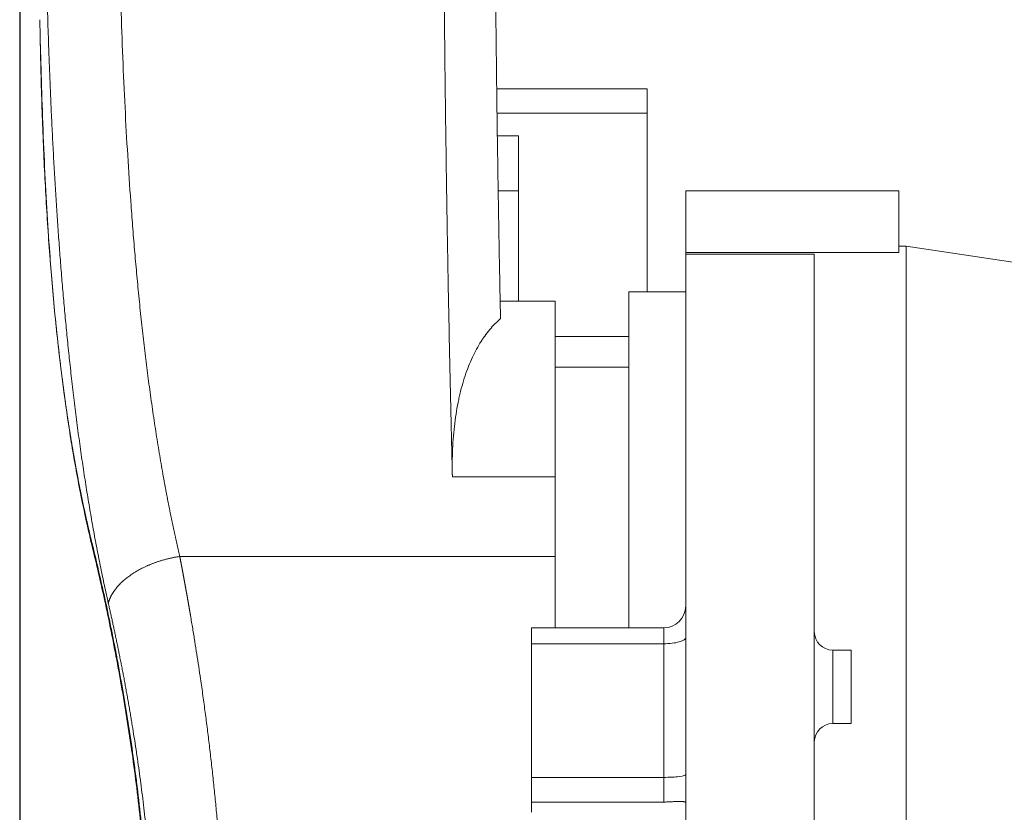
# Model space of a CAD drawing. Header units: millimetres. Extents: x 5437 to 18441, y -4466 to 3128.
# Tile 334 of 497: x 13347 to 13615, y -40 to 176. Entities that reach past the tile are written whole.
import ezdxf

# ---------------------------------------------------------------- set-up
doc = ezdxf.new("R2010")
doc.units = ezdxf.units.MM
doc.layers.add('1', color=7, linetype='Continuous', true_color=0xffffff)
doc.dimstyles.get("Standard").update_dxf_attribs({"dimtxt": 0.18, "dimasz": 0.18, "dimexe": 0.18, "dimexo": 0.0625, "dimgap": 0.09, "dimtad": 0, "dimtih": 1, "dimtoh": 1, "dimdec": 4, "dimzin": 0, "dimdsep": 46, "dimtxsty": 'Standard', "dimcen": 0.09, "dimadec": 0, "dimazin": 0, "dimtfac": 1, "dimtdec": 4, "dimtofl": 0, "dimtmove": 0, "dimatfit": 3, "dimfxl": 1, "dimtolj": 1, "dimtzin": 0, "dimarcsym": 0})

# ---------------------------------------------------------------- blocks, each defined once
blk = doc.blocks.new('*D4')
at = {"color": 0, "lineweight": -2, "transparency": 16777216}
for p, q in [((13346.81, 234.5), (13346.81, -825.63)), ((13857.59, -64.5), (13857.59, -825.63))]:
    blk.add_line(p, q, dxfattribs=at)
at = {"color": 0, "lineweight": 0, "transparency": 16777216}
for p, q in [((13426.81, -825.45), (13508.78, -825.45)), ((13777.59, -825.45), (13695.62, -825.45))]:
    blk.add_line(p, q, dxfattribs=at)
at = {"color": 0, "lineweight": 20, "transparency": 16777216}
for points in [[(13426.81, -812.12), (13426.81, -838.79), (13346.81, -825.45)], [(13777.59, -812.12), (13777.59, -838.79), (13857.59, -825.45)]]:
    blk.add_solid(points, dxfattribs=at)
at = {"layer": 'Defpoints', "color": 0, "lineweight": 20, "transparency": 16777216}
for p in [(13346.81, 234.56), (13857.59, -64.44), (13346.81, -825.45)]:
    blk.add_point(p, dxfattribs=at)
at = {"color": 0, "lineweight": 20, "transparency": 16777216, "insert": (13602.2, -825.45), "char_height": 80, "attachment_point": 5}
blk.add_mtext('\\A1;515', dxfattribs=at)

msp = doc.modelspace()

# ---------------------------------------------------------------- linework, layer by layer
at = {"layer": '1', "color": 0, "lineweight": 20}
for p, q in [((13517.58476, 157.36605), (13476.64189, 157.36605)), ((13517.58476, 150.78625), (13517.58476, 157.36605)), ((13476.72726, 150.78625), (13517.58476, 150.78625)), ((13517.58476, 102.06497), (13517.58476, 150.78625)), ((13482.58476, 144.56434), (13476.81392, 144.56434)), ((13482.58476, 129.56434), (13482.58476, 144.56434)), ((13482.58476, 129.56434), (13477.04273, 129.56434)), ((13482.58476, 99.56434), (13482.58476, 129.56434)), ((13528.08476, 129.56434), (13528.08476, 112.76942)), ((13586.08476, 129.56434), (13528.08476, 129.56434)), ((13586.08476, 129.56434), (13586.08476, 112.76942)), ((13528.08476, 112.76942), (13528.08476, 112.36206)), ((13586.08476, 112.76942), (13528.08476, 112.76942)), ((13586.08476, 114.56434), (13588.08476, 114.56434)), ((13688.08476, 99.56434), (13588.08476, 114.56434)), ((13588.08476, -138.62715), (13588.08476, 114.56434)), ((13563.08476, 112.36206), (13528.08476, 112.36206)), ((13528.08476, 112.36206), (13528.08476, -212.87434)), ((13563.08476, 112.36206), (13563.08476, -212.87434)), ((13512.58476, 102.06434), (13512.58476, 10.59326)), ((13528.08445, 102.06434), (13512.58476, 102.06434)), ((13477.58476, 99.56434), (13492.58476, 99.56434)), ((13492.58476, 89.91516), (13512.58476, 89.91516)), ((13512.58476, 81.56434), (13492.58476, 81.56434)), ((13464.57654, 51.74888), (13492.58476, 51.74888)), ((13492.58476, 51.74888), (13492.58476, 30.05685)), ((13407.58476, 30.05685), (13390.38017, 30.05685)), ((13492.58476, 30.05685), (13407.58476, 30.05685)), ((13492.58476, 10.59378), (13492.58476, 30.05685)), ((13522.08476, 10.5986), (13486.08476, 10.5986)), ((13486.08476, 10.5986), (13486.08476, 6.30255)), ((13522.08476, 6.30255), (13522.08476, 10.5986)), ((13486.08476, 6.30255), (13486.08476, -30.08095)), ((13522.08476, 6.30255), (13486.08476, 6.30255)), ((13522.08476, -30.08095), (13522.08476, 6.30255)), ((13568.08476, 4.56434), (13573.08476, 4.56434)), ((13568.08476, -15.43566), (13568.08476, 4.56434)), ((13573.08476, 4.56434), (13573.08476, -15.43566)), ((13573.08476, -15.43566), (13568.08476, -15.43566)), ((13522.08476, -30.08095), (13486.08476, -30.08095)), ((13486.08476, -30.08095), (13486.08476, -36.83795)), ((13522.08476, -36.83795), (13522.08476, -30.08095)), ((13522.08476, -36.83795), (13486.08476, -36.83795)), ((13486.08476, -36.83795), (13486.08476, -39.59445))]:
    msp.add_line(p, q, dxfattribs=at)
for centre, radius, start, end in [((13522.08476, 16.5986), 6, 270, 0), ((13568.08476, 9.56434), 5, 180, 270), ((13568.08476, -20.43566), 5, 90, 180)]:
    msp.add_arc(centre, radius, start, end, dxfattribs=at)
for centre, ratio in [((13522.08476, 8.0065), 0.283992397), ((13522.08476, -29.30593), 0.129168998)]:
    msp.add_ellipse(centre, major_axis=(-6, 0), ratio=ratio, start_param=1.570796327, end_param=3.141592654, dxfattribs=at)
for points, degree, knots in [([(13353.52697, 234.35689), (13353.56339, 215.20922), (13353.81426, 196.05652), (13354.27948, 177.00914), (13355.9971, 131.24491), (13359.43971, 87.4235), (13362.20743, 62.62863), (13365.96332, 39.16819), (13370.9332, 17.34833)], 5, [0, 0, 0, 0, 0, 0, 0.411430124, 0.411430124, 0.411430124, 1, 1, 1, 1, 1, 1]), ([(13373.45769, 234.3948), (13373.45789, 234.29918), (13373.45828, 234.10796), (13373.45892, 233.82115), (13373.4596, 233.53437), (13373.46033, 233.24762), (13373.46109, 232.9609), (13373.4619, 232.67422), (13373.46275, 232.38758), (13373.46365, 232.10096), (13373.46458, 231.81438), (13373.46556, 231.52784), (13373.46658, 231.24133), (13373.46764, 230.95485), (13373.46874, 230.66841), (13373.46989, 230.38201), (13373.47108, 230.09563), (13373.47231, 229.8093), (13373.47358, 229.523), (13373.4749, 229.23673), (13373.47625, 228.95051), (13373.47765, 228.66431), (13373.47909, 228.37816), (13373.48058, 228.09204), (13373.4821, 227.80596), (13373.48367, 227.51991), (13373.48528, 227.2339), (13373.48693, 226.94793), (13373.48863, 226.662), (13373.49036, 226.3761), (13373.49214, 226.09025), (13373.49396, 225.80443), (13373.49582, 225.51864), (13373.49773, 225.2329), (13373.49968, 224.9472), (13373.50167, 224.66153), (13373.5037, 224.3759), (13373.50577, 224.09032), (13373.50789, 223.80477), (13373.51004, 223.51926), (13373.51224, 223.23379), (13373.51449, 222.94836), (13373.51677, 222.66297), (13373.5191, 222.37762), (13373.52147, 222.09232), (13373.52388, 221.80705), (13373.52633, 221.52182), (13373.52883, 221.23664), (13373.53136, 220.95149), (13373.53394, 220.66639), (13373.53656, 220.38133), (13373.53923, 220.09631), (13373.54193, 219.81133), (13373.54468, 219.5264), (13373.54747, 219.2415), (13373.55031, 218.95665), (13373.55318, 218.67185), (13373.5561, 218.38708), (13373.55906, 218.10236), (13373.56206, 217.81768), (13373.5651, 217.53305), (13373.56819, 217.24846), (13373.57131, 216.96391), (13373.57448, 216.6794), (13373.5777, 216.39495), (13373.58095, 216.11053), (13373.58425, 215.82616), (13373.58759, 215.54184), (13373.59097, 215.25756), (13373.59439, 214.97332), (13373.59785, 214.68913), (13373.60136, 214.40499), (13373.60491, 214.12089), (13373.6085, 213.83684), (13373.61214, 213.55283), (13373.61581, 213.26887), (13373.61953, 212.98495), (13373.62329, 212.70109), (13373.62709, 212.41727), (13373.63094, 212.13349), (13373.63482, 211.84977), (13373.63875, 211.56609), (13373.64272, 211.28246), (13373.64674, 210.99887), (13373.65079, 210.71533), (13373.65489, 210.43185), (13373.65903, 210.14841), (13373.66321, 209.86502), (13373.66743, 209.58167), (13373.6717, 209.29838), (13373.67601, 209.01513), (13373.68036, 208.73194), (13373.68475, 208.44879), (13373.68919, 208.16569), (13373.69366, 207.88265), (13373.69818, 207.59965), (13373.70274, 207.3167), (13373.7358, 205.28506), (13373.80299, 201.51838), (13373.91742, 196.035), (13374.04773, 190.59484), (13374.19392, 185.19902), (13374.44406, 176.94124), (13374.84189, 165.95812), (13375.45749, 152.42546), (13376.18245, 139.34909), (13376.89295, 128.60925), (13377.53455, 120.06746), (13378.06359, 113.58948), (13378.6248, 107.24863), (13379.22915, 100.93077), (13379.87937, 94.63897), (13380.57831, 88.37659), (13381.31425, 82.25677), (13382.1008, 76.17441), (13382.94115, 70.13161), (13383.83854, 64.13074), (13384.77873, 58.27398), (13385.46392, 54.29164), (13385.85472, 52.10336), (13385.93461, 51.65841), (13386.01478, 51.21429), (13386.09523, 50.77099), (13386.17596, 50.32851), (13386.25697, 49.88687), (13386.33826, 49.44605), (13386.41983, 49.00605), (13386.50167, 48.56688), (13386.5838, 48.12854), (13386.66621, 47.69102), (13386.7489, 47.25433), (13386.83187, 46.81846), (13386.91512, 46.38341), (13386.99864, 45.94919), (13387.08245, 45.5158), (13387.16654, 45.08322), (13387.25091, 44.65148), (13387.33556, 44.22055), (13387.42048, 43.79045), (13387.50569, 43.36117), (13387.59118, 42.93271), (13387.67694, 42.50508), (13387.76299, 42.07827), (13387.84932, 41.65228), (13387.93592, 41.22711), (13388.02281, 40.80276), (13388.10998, 40.37923), (13388.19742, 39.95653), (13388.28515, 39.53464), (13388.37315, 39.11357), (13388.46144, 38.69333), (13388.55001, 38.2739), (13388.63885, 37.85529), (13388.72798, 37.4375), (13388.81738, 37.02053), (13388.90707, 36.60438), (13388.99703, 36.18904), (13389.08728, 35.77453), (13389.1778, 35.36083), (13389.2686, 34.94794), (13389.35969, 34.53587), (13389.45105, 34.12462), (13389.5427, 33.71418), (13389.63462, 33.30456), (13389.72682, 32.89576), (13389.81931, 32.48776), (13389.91207, 32.08059), (13390.00511, 31.67422), (13390.09844, 31.26867), (13390.19204, 30.86394), (13390.28591, 30.45998), (13390.34876, 30.19119), (13390.38017, 30.05685)], 3, [0, 0, 0, 0, 0.001308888, 0.002617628, 0.00392622, 0.005234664, 0.006542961, 0.007851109, 0.00915911, 0.010466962, 0.011774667, 0.013082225, 0.014389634, 0.015696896, 0.01700401, 0.018310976, 0.019617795, 0.020924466, 0.02223099, 0.023537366, 0.024843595, 0.026149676, 0.027455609, 0.028761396, 0.030067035, 0.031372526, 0.03267787, 0.033983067, 0.035288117, 0.036593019, 0.037897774, 0.039202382, 0.040506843, 0.041811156, 0.043115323, 0.044419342, 0.045723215, 0.04702694, 0.048330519, 0.04963395, 0.050937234, 0.052240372, 0.053543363, 0.054846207, 0.056148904, 0.057451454, 0.058753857, 0.060056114, 0.061358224, 0.062660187, 0.063962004, 0.065263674, 0.066565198, 0.067866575, 0.069167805, 0.070468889, 0.071769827, 0.073070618, 0.074371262, 0.07567176, 0.076972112, 0.078272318, 0.079572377, 0.08087229, 0.082172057, 0.083471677, 0.084771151, 0.08607048, 0.087369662, 0.088668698, 0.089967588, 0.091266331, 0.092564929, 0.093863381, 0.095161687, 0.096459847, 0.097757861, 0.099055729, 0.100353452, 0.101651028, 0.102948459, 0.104245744, 0.105542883, 0.106839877, 0.108136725, 0.109433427, 0.110729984, 0.112026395, 0.113322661, 0.114618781, 0.115914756, 0.117210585, 0.118506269, 0.119801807, 0.1210972, 0.122392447, 0.12368755, 0.124982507, 0.150291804, 0.175447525, 0.200449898, 0.225299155, 0.249995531, 0.314801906, 0.378076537, 0.439824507, 0.50005129, 0.531955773, 0.563429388, 0.594473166, 0.625088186, 0.656970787, 0.688434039, 0.719479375, 0.75010829, 0.781936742, 0.813375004, 0.844425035, 0.875088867, 0.877498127, 0.879905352, 0.882310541, 0.884713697, 0.88711482, 0.889513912, 0.891910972, 0.894306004, 0.896699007, 0.899089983, 0.901478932, 0.903865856, 0.906250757, 0.908633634, 0.91101449, 0.913393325, 0.91577014, 0.918144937, 0.920517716, 0.922888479, 0.925257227, 0.927623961, 0.929988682, 0.932351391, 0.934712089, 0.937070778, 0.939427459, 0.941782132, 0.944134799, 0.946485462, 0.94883412, 0.951180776, 0.95352543, 0.955868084, 0.958208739, 0.960547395, 0.962884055, 0.965218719, 0.967551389, 0.969882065, 0.972210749, 0.974537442, 0.976862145, 0.97918486, 0.981505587, 0.983824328, 0.986141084, 0.988455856, 0.990768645, 0.993079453, 0.995388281, 0.997695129, 1, 1, 1, 1]), ([(13464.57654, 51.74888), (13464.49192, 55.17298), (13464.32534, 62.08194), (13464.08419, 72.62625), (13463.85246, 83.35063), (13463.63085, 94.25491), (13463.49031, 101.64469), (13463.38778, 107.23238), (13463.35409, 109.10251), (13463.31258, 111.44967), (13463.30431, 111.91964), (13463.28784, 112.86017), (13463.26323, 114.27182), (13463.23894, 115.68607), (13463.15865, 120.406), (13463.03464, 127.99472), (13462.86243, 139.4877), (13462.7045, 151.09033), (13462.60901, 158.89862), (13462.54119, 164.78242), (13462.51921, 166.74829), (13462.49255, 169.21139), (13462.48725, 169.7043), (13462.47675, 170.69069), (13462.46111, 172.17134), (13462.44585, 173.65287), (13462.39583, 178.59329), (13462.32124, 186.51053), (13462.22584, 198.42389), (13462.14708, 210.37464), (13462.08514, 222.36278), (13462.05515, 230.37992), (13462.04302, 234.3948)], 3, [0, 0, 0, 0, 0.0625, 0.125, 0.1875, 0.25, 0.3125, 0.3125, 0.34375, 0.34375, 0.3515625, 0.3515625, 0.359375, 0.375, 0.375, 0.4375, 0.5, 0.5625, 0.625, 0.625, 0.65625, 0.65625, 0.6640625, 0.6640625, 0.671875, 0.6875, 0.6875, 0.75, 0.8125, 0.875, 0.9375, 1, 1, 1, 1]), ([(13477.68074, 94.82217), (13477.56663, 100.37854), (13477.45749, 105.97513), (13477.24965, 117.24803), (13477.05226, 128.60066), (13476.87679, 140.11236), (13476.75379, 148.80605), (13476.71422, 151.71393), (13476.65707, 156.09081), (13476.63839, 157.55231), (13476.60176, 160.48022), (13476.58384, 161.94505), (13476.49619, 169.27366), (13476.43235, 175.15065), (13476.31741, 186.9326), (13476.21521, 198.74252), (13476.13887, 210.60824), (13476.07564, 222.50197), (13476.05059, 228.46285), (13476.03218, 234.43789)], 3, [0, 0, 0, 0, 0.125, 0.125, 0.25, 0.375, 0.375, 0.4375, 0.4375, 0.46875, 0.46875, 0.5, 0.5, 0.625, 0.625, 0.75, 0.875, 0.875, 1, 1, 1, 1]), ([(13352.30061, 176.17553), (13352.30192, 176.09111), (13352.30492, 175.89905), (13352.30965, 175.59941), (13352.31482, 175.27664), (13352.32005, 174.95397), (13352.32535, 174.63141), (13352.33072, 174.30895), (13352.33615, 173.9866), (13352.34165, 173.66436), (13352.34722, 173.34222), (13352.35285, 173.02019), (13352.35855, 172.69827), (13352.36432, 172.37645), (13352.37016, 172.05474), (13352.37606, 171.73314), (13352.38203, 171.41164), (13352.38807, 171.09025), (13352.39418, 170.76897), (13352.40035, 170.44779), (13352.4066, 170.12671), (13352.41291, 169.80575), (13352.4193, 169.48489), (13352.42575, 169.16414), (13352.43227, 168.84349), (13352.43886, 168.52295), (13352.44552, 168.20252), (13352.45226, 167.88219), (13352.45906, 167.56197), (13352.46593, 167.24186), (13352.47287, 166.92185), (13352.47989, 166.60195), (13352.48697, 166.28216), (13352.49413, 165.96247), (13352.50135, 165.64289), (13352.50865, 165.32341), (13352.51602, 165.00404), (13352.52346, 164.68478), (13352.53098, 164.36563), (13352.53856, 164.04658), (13352.54622, 163.72764), (13352.55395, 163.4088), (13352.56176, 163.09007), (13352.56964, 162.77145), (13352.57759, 162.45293), (13352.58561, 162.13452), (13352.59371, 161.81622), (13352.60188, 161.49802), (13352.61013, 161.17993), (13352.61845, 160.86194), (13352.62684, 160.54407), (13352.63531, 160.22629), (13352.64385, 159.90863), (13352.65247, 159.59107), (13352.74324, 156.2768), (13352.93857, 150.00522), (13353.29562, 140.86559), (13353.72606, 131.84472), (13354.23478, 122.94281), (13354.82817, 114.14023), (13355.51154, 105.44617), (13356.29019, 96.87042), (13357.16693, 88.44074), (13358.14687, 80.15742), (13358.89425, 74.57004), (13359.32265, 71.56437), (13359.39127, 71.08631), (13359.46028, 70.60883), (13359.52968, 70.13194), (13359.59948, 69.65564), (13359.66968, 69.17992), (13359.74028, 68.70478), (13359.81127, 68.23024), (13359.88266, 67.75627), (13359.95446, 67.2829), (13360.02665, 66.81011), (13360.09925, 66.3379), (13360.17225, 65.86628), (13360.24566, 65.39525), (13360.31947, 64.9248), (13360.39369, 64.45494), (13360.46832, 63.98567), (13360.54335, 63.51698), (13360.6188, 63.04888), (13360.69465, 62.58136), (13360.77092, 62.11443), (13360.8476, 61.64809), (13360.9247, 61.18234), (13361.0022, 60.71717), (13361.08013, 60.25258), (13361.15847, 59.78859), (13361.23723, 59.32518), (13361.3164, 58.86236), (13361.396, 58.40012), (13361.47602, 57.93847), (13361.55646, 57.47741), (13361.63732, 57.01694), (13361.7186, 56.55705), (13361.80031, 56.09775), (13361.88245, 55.63904), (13361.96501, 55.18091), (13362.048, 54.72337), (13362.13142, 54.26642), (13362.21527, 53.81006), (13362.29955, 53.35428), (13362.38426, 52.89909), (13362.4694, 52.44449), (13362.55498, 51.99048), (13362.64099, 51.53705), (13362.72743, 51.08422), (13362.81432, 50.63197), (13362.90164, 50.1803), (13362.9894, 49.72923), (13363.0776, 49.27874), (13363.16624, 48.82885), (13363.25532, 48.37954), (13363.34485, 47.93081), (13363.43482, 47.48268), (13363.52523, 47.03513), (13363.61609, 46.58818), (13363.70739, 46.14181), (13363.79915, 45.69603), (13363.89135, 45.25083), (13363.984, 44.80623), (13364.07711, 44.36222), (13364.17066, 43.91879), (13364.26467, 43.47595), (13364.35913, 43.0337), (13364.45405, 42.59204), (13364.54942, 42.15097), (13364.64525, 41.71049), (13364.74154, 41.2706), (13364.83829, 40.83129), (13364.93549, 40.39258), (13365.03316, 39.95445), (13365.13129, 39.51691), (13365.22988, 39.07997), (13365.32894, 38.64361), (13365.42846, 38.20784), (13365.52845, 37.77266), (13365.6289, 37.33807), (13365.72982, 36.90407), (13365.83122, 36.47066), (13365.93308, 36.03784), (13366.03541, 35.6056), (13366.13821, 35.17396), (13366.24149, 34.74291), (13366.34525, 34.31245), (13366.44945, 33.88255), (13366.51932, 33.59643), (13366.55426, 33.45338)], 3, [0, 0, 0, 0, 0.001591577, 0.003621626, 0.005651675, 0.007681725, 0.009711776, 0.011741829, 0.013771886, 0.015801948, 0.017832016, 0.019862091, 0.021892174, 0.023922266, 0.025952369, 0.027982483, 0.030012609, 0.032042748, 0.034072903, 0.036103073, 0.038133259, 0.040163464, 0.042193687, 0.044223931, 0.046254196, 0.048284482, 0.050314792, 0.052345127, 0.054375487, 0.056405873, 0.058436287, 0.06046673, 0.062497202, 0.064527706, 0.066558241, 0.068588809, 0.070619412, 0.07265005, 0.074680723, 0.076711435, 0.078742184, 0.080772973, 0.082803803, 0.084834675, 0.086865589, 0.088896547, 0.090927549, 0.092958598, 0.094989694, 0.097020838, 0.099052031, 0.101083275, 0.10311457, 0.105145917, 0.107177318, 0.166739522, 0.226203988, 0.285597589, 0.344947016, 0.404278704, 0.464019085, 0.523628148, 0.583131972, 0.642556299, 0.70192645, 0.705452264, 0.708977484, 0.712502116, 0.716026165, 0.719549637, 0.723072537, 0.726594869, 0.730116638, 0.733637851, 0.737158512, 0.740678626, 0.744198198, 0.747717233, 0.751235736, 0.754753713, 0.758271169, 0.761788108, 0.765304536, 0.768820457, 0.772335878, 0.775850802, 0.779365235, 0.782879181, 0.786392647, 0.789905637, 0.793418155, 0.796930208, 0.8004418, 0.803952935, 0.80746362, 0.810973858, 0.814483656, 0.817993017, 0.821501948, 0.825010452, 0.828518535, 0.832026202, 0.835533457, 0.839040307, 0.842546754, 0.846052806, 0.849558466, 0.853063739, 0.85656863, 0.860073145, 0.863577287, 0.867081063, 0.870584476, 0.874087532, 0.877590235, 0.881092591, 0.884594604, 0.88809628, 0.891597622, 0.895098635, 0.898599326, 0.902099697, 0.905599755, 0.909099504, 0.912598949, 0.916098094, 0.919596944, 0.923095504, 0.926593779, 0.930091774, 0.933589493, 0.937086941, 0.940584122, 0.944081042, 0.947577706, 0.951074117, 0.95457028, 0.958066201, 0.961561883, 0.965057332, 0.968552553, 0.972047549, 0.975542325, 0.979036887, 0.982531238, 0.986025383, 0.989519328, 0.993013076, 0.996506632, 1, 1, 1, 1]), ([(13352.30237, 176.06263), (13352.37935, 172.17429), (13352.57229, 163.83008), (13352.98255, 151.03932), (13353.48382, 137.82902), (13354.15872, 124.9253), (13354.88209, 113.94925), (13355.63648, 104.37434), (13356.45096, 95.37805), (13357.52138, 85.19714), (13358.9593, 73.60109), (13360.87038, 60.71471), (13363.38314, 46.68854), (13365.46885, 37.2027), (13366.65132, 32.31532)], 3, [0, 0, 0, 0, 0.07087664, 0.153981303, 0.243301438, 0.328529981, 0.409489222, 0.464700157, 0.524700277, 0.596367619, 0.679718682, 0.774768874, 0.881528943, 1, 1, 1, 1]), ([(13464.57654, 51.74888), (13464.54429, 53.05394), (13464.53418, 54.33509), (13464.55715, 56.85065), (13464.6233, 59.31946), (13464.84929, 62.88464), (13465.19987, 66.31315), (13465.67339, 69.60551), (13466.07027, 71.70944), (13466.34358, 72.99574), (13466.39951, 73.25156), (13466.48529, 73.63314), (13466.51421, 73.76001), (13466.5726, 74.01271), (13466.72001, 74.64201), (13466.87449, 75.25907), (13467.25846, 76.71695), (13467.53208, 77.6581), (13468.11301, 79.48066), (13468.42032, 80.36206), (13469.06732, 82.06646), (13469.74668, 83.71245), (13470.85949, 86.009), (13471.66206, 87.42622), (13472.28622, 88.4466), (13472.49797, 88.77964), (13472.76726, 89.18707), (13472.82134, 89.26811), (13472.92997, 89.42931), (13472.98453, 89.50947), (13473.14873, 89.74843), (13473.25896, 89.90577), (13473.81396, 90.68259), (13474.27013, 91.27262), (13475.20573, 92.39119), (13476.16457, 93.44827), (13477.16813, 94.38427), (13477.68072, 94.82228)], 3, [0, 0, 0, 0, 0.0625, 0.0625, 0.125, 0.1875, 0.25, 0.3125, 0.375, 0.375, 0.390625, 0.390625, 0.3984375, 0.3984375, 0.40625, 0.4375, 0.4375, 0.5, 0.5, 0.5625, 0.5625, 0.625, 0.6875, 0.75, 0.75, 0.78125, 0.78125, 0.7890625, 0.7890625, 0.796875, 0.796875, 0.8125, 0.8125, 0.875, 0.875, 0.9375, 1, 1, 1, 1]), ([(13366.55426, 33.45338), (13367.12361, 31.12593), (13367.69525, 28.73359), (13368.83622, 23.81931), (13369.40556, 21.29737), (13370.53584, 16.12402), (13371.09678, 13.4726), (13371.92786, 9.39842), (13372.20318, 8.02418), (13372.61312, 5.93856), (13372.81733, 4.88968), (13373.05417, 3.65537), (13373.17222, 3.03556), (13373.23115, 2.72499), (13373.2606, 2.56954), (13373.27531, 2.49178), (13373.28267, 2.45288), (13373.28635, 2.43343), (13373.28792, 2.4251), (13373.28897, 2.41954), (13373.28949, 2.4168), (13373.8347, -0.46707), (13374.36405, -3.38368), (13375.38685, -9.28819), (13375.88029, -12.27608), (13376.82694, -18.32331), (13377.28014, -21.38266), (13377.92721, -26.02545), (13378.13745, -27.58201), (13378.44439, -29.93032), (13378.59574, -31.10784), (13378.76859, -32.48751), (13378.85408, -33.17882), (13378.89659, -33.52485), (13378.91778, -33.69795), (13378.92836, -33.78453), (13378.93365, -33.82782), (13378.9363, -33.84947), (13378.93743, -33.85875), (13378.93818, -33.86493), (13378.93856, -33.86799), (13379.32935, -37.07041), (13380.05539, -43.48024), (13380.97344, -53.12971), (13381.46909, -59.5865), (13381.79704, -64.43828), (13381.89907, -66.05708), (13382.04122, -68.48759), (13382.10958, -69.70343), (13382.18458, -71.12293), (13382.22091, -71.83294), (13382.23877, -72.18801), (13382.24763, -72.36556), (13382.25141, -72.44166), (13382.25393, -72.49239), (13382.25519, -72.51779), (13382.41684, -75.78507), (13382.67721, -82.22025), (13382.81938, -88.55854), (13382.90473, -94.84861), (13382.91899, -97.96954), (13382.89394, -104.16336), (13382.85463, -107.23626), (13382.79066, -110.2852)], 3, [0, 0, 0, 0, 0.0625, 0.0625, 0.125, 0.125, 0.1875, 0.1875, 0.21875, 0.21875, 0.234375, 0.2421875, 0.24609375, 0.248046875, 0.249023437, 0.249511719, 0.249755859, 0.24987793, 0.249938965, 0.249938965, 0.25, 0.25, 0.3125, 0.3125, 0.375, 0.375, 0.4375, 0.4375, 0.46875, 0.46875, 0.484375, 0.4921875, 0.49609375, 0.498046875, 0.499023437, 0.499511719, 0.499755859, 0.49987793, 0.499938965, 0.499938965, 0.5, 0.5, 0.5625, 0.625, 0.6875, 0.6875, 0.71875, 0.71875, 0.734375, 0.7421875, 0.74609375, 0.748046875, 0.749023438, 0.749511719, 0.749511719, 0.75, 0.75, 0.8125, 0.875, 0.875, 0.9375, 0.9375, 1, 1, 1, 1]), ([(13366.65132, 32.31533), (13367.9065, 27.22558), (13370.32894, 16.57408), (13373.87721, -1.14769), (13376.95585, -19.70845), (13379.43823, -38.64689), (13381.23356, -57.49167), (13382.33691, -75.81577), (13382.79225, -93.29565), (13382.7419, -104.31235), (13382.62995, -109.64322)], 3, [0, 0, 0, 0, 0.139369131, 0.274592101, 0.405683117, 0.532654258, 0.655525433, 0.77433703, 0.88914185, 1, 1, 1, 1]), ([(13390.38017, 30.05688), (13387.59411, 29.65008), (13384.80802, 28.95093), (13382.13831, 27.97613), (13377.26347, 25.55992), (13373.67018, 22.44224), (13372.28265, 20.76563), (13371.36449, 19.04406), (13370.93323, 17.34835)], 5, [0, 0, 0, 0, 0, 0, 0.499999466, 0.499999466, 0.499999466, 1, 1, 1, 1, 1, 1]), ([(13390.3802, 30.05686), (13390.39097, 30.00101), (13390.41249, 29.88946), (13390.4447, 29.72216), (13390.47682, 29.55515), (13390.50884, 29.38842), (13390.54077, 29.22197), (13390.57261, 29.05582), (13390.60435, 28.88994), (13390.636, 28.72436), (13390.66755, 28.55907), (13390.69901, 28.39407), (13390.73037, 28.22937), (13390.76163, 28.06496), (13390.79281, 27.90085), (13390.82388, 27.73703), (13390.85487, 27.57352), (13390.88576, 27.4103), (13390.91655, 27.24739), (13390.94725, 27.08478), (13390.97785, 26.92248), (13391.00836, 26.76049), (13391.03877, 26.5988), (13391.06909, 26.43742), (13391.09932, 26.27636), (13391.12945, 26.1156), (13391.15948, 25.95516), (13391.18943, 25.79504), (13391.21927, 25.63523), (13391.24902, 25.47574), (13391.27868, 25.31657), (13391.30824, 25.15772), (13391.33771, 24.99919), (13391.36708, 24.84099), (13391.39636, 24.68311), (13391.42554, 24.52555), (13391.45463, 24.36833), (13391.48362, 24.21143), (13391.51252, 24.05486), (13391.54132, 23.89862), (13391.57003, 23.74272), (13391.59865, 23.58715), (13391.62716, 23.43191), (13391.65559, 23.27701), (13391.68392, 23.12245), (13391.71215, 22.96823), (13391.74029, 22.81435), (13391.76834, 22.6608), (13391.79629, 22.50761), (13391.82415, 22.35475), (13391.85191, 22.20224), (13391.87958, 22.05008), (13391.90715, 21.89826), (13391.93462, 21.74679), (13391.96201, 21.59567), (13391.98929, 21.44491), (13392.01649, 21.29449), (13392.04359, 21.14443), (13392.07059, 20.99472), (13392.0975, 20.84537), (13392.12431, 20.69638), (13392.15103, 20.54774), (13392.17765, 20.39947), (13392.20418, 20.25155), (13392.23062, 20.10399), (13392.25696, 19.9568), (13392.2832, 19.80997), (13392.30935, 19.66351), (13392.33541, 19.51741), (13392.36137, 19.37168), (13392.38724, 19.22631), (13392.41301, 19.08132), (13392.43869, 18.93669), (13392.46427, 18.79244), (13392.48976, 18.64856), (13392.51515, 18.50505), (13392.54045, 18.36192), (13392.56565, 18.21916), (13392.59076, 18.07678), (13392.61577, 17.93478), (13392.64069, 17.79316), (13392.66551, 17.65191), (13392.69024, 17.51105), (13392.71488, 17.37057), (13392.73942, 17.23047), (13392.76386, 17.09075), (13392.78821, 16.95142), (13392.81247, 16.81248), (13392.83663, 16.67392), (13392.8607, 16.53575), (13392.88467, 16.39797), (13392.90854, 16.26058), (13392.93233, 16.12357), (13392.95601, 15.98696), (13392.9796, 15.85075), (13393.0031, 15.71492), (13393.02651, 15.57949), (13393.04981, 15.44446), (13393.07303, 15.30982), (13393.09615, 15.17558), (13393.11917, 15.04174), (13393.1421, 14.90829), (13393.16493, 14.77525), (13393.18767, 14.64261), (13393.21032, 14.51037), (13393.23287, 14.37853), (13393.25532, 14.24709), (13393.27768, 14.11606), (13393.49393, 12.84739), (13393.89508, 10.45698), (13394.46735, 6.9414), (13395.01259, 3.48762), (13395.53081, 0.10136), (13396.08917, -3.66554), (13396.68219, -7.82802), (13397.30339, -12.39992), (13397.88778, -16.91784), (13398.44991, -21.49307), (13398.98914, -26.13671), (13399.50511, -30.85968), (13399.98554, -35.55084), (13400.43743, -40.27699), (13400.86014, -45.04947), (13401.25344, -49.8794), (13401.61234, -54.70453), (13401.93681, -59.52009), (13402.22685, -64.3214), (13402.48247, -69.10389), (13402.70367, -73.863), (13402.83296, -77.1383), (13402.89738, -78.94314), (13402.90954, -79.28913), (13402.92154, -79.63522), (13402.93336, -79.98143), (13402.945, -80.32774), (13402.95647, -80.67415), (13402.96776, -81.02066), (13402.97888, -81.36728), (13402.98982, -81.71399), (13403.00059, -82.0608), (13403.01118, -82.4077), (13403.0216, -82.7547), (13403.03184, -83.10178), (13403.04191, -83.44895), (13403.0518, -83.79621), (13403.06152, -84.14355), (13403.07106, -84.49098), (13403.08043, -84.83848), (13403.08962, -85.18607), (13403.09863, -85.53373), (13403.10747, -85.88146), (13403.11614, -86.22926), (13403.12463, -86.57714), (13403.13295, -86.92508), (13403.14109, -87.27309), (13403.14906, -87.62116), (13403.15685, -87.9693), (13403.16446, -88.31749), (13403.1719, -88.66575), (13403.17917, -89.01405), (13403.18626, -89.36241), (13403.19317, -89.71083), (13403.19991, -90.05929), (13403.20648, -90.4078), (13403.21287, -90.75635), (13403.21908, -91.10495), (13403.22512, -91.45359), (13403.23099, -91.80227), (13403.23668, -92.15098), (13403.24219, -92.49973), (13403.24753, -92.84851), (13403.2527, -93.19732), (13403.25769, -93.54616), (13403.2625, -93.89502), (13403.26714, -94.24391), (13403.2716, -94.59282), (13403.27589, -94.94175), (13403.28, -95.2907), (13403.28394, -95.63966), (13403.28771, -95.98864), (13403.29129, -96.33762), (13403.29471, -96.68662), (13403.29795, -97.03562), (13403.30101, -97.38463), (13403.3039, -97.73363), (13403.30661, -98.08264), (13403.30915, -98.43164), (13403.31151, -98.78064), (13403.3137, -99.12963), (13403.31571, -99.47862), (13403.31755, -99.82759), (13403.31921, -100.17655), (13403.3207, -100.52549), (13403.32201, -100.87441), (13403.32315, -101.22332), (13403.32411, -101.5722), (13403.32489, -101.92105), (13403.3255, -102.26988), (13403.32594, -102.61868), (13403.3262, -102.96744), (13403.32629, -103.31617), (13403.3262, -103.66487), (13403.32594, -104.01352), (13403.3255, -104.36214), (13403.32488, -104.71071), (13403.32409, -105.05924), (13403.32313, -105.40771), (13403.32199, -105.75614), (13403.32067, -106.10451), (13403.31918, -106.45283), (13403.31752, -106.80109), (13403.31568, -107.14929), (13403.31367, -107.49743), (13403.31147, -107.8455), (13403.30911, -108.19351), (13403.30657, -108.54145), (13403.30385, -108.88931), (13403.30096, -109.2371), (13403.2979, -109.58482), (13403.29466, -109.93245), (13403.29124, -110.28), (13403.28765, -110.62747), (13403.28388, -110.97486), (13403.27994, -111.32215), (13403.27583, -111.66935), (13403.27153, -112.01646), (13403.26707, -112.36348), (13403.26243, -112.71039), (13403.25761, -113.05721), (13403.25262, -113.40392), (13403.24745, -113.75052), (13403.24211, -114.09702), (13403.23659, -114.4434), (13403.2309, -114.78967), (13403.22503, -115.13582), (13403.219, -115.48188), (13403.21483, -115.71238), (13403.21274, -115.82766)], 3, [0, 0, 0, 0, 0.001355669, 0.002707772, 0.00405631, 0.005401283, 0.00674269, 0.008080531, 0.009414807, 0.010745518, 0.012072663, 0.013396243, 0.014716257, 0.016032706, 0.017345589, 0.018654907, 0.01996066, 0.021262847, 0.022561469, 0.023856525, 0.025148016, 0.026435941, 0.027720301, 0.029001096, 0.030278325, 0.031551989, 0.032822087, 0.03408862, 0.035351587, 0.03661099, 0.037866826, 0.039119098, 0.040367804, 0.041612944, 0.04285452, 0.04409253, 0.045326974, 0.046557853, 0.047785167, 0.049008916, 0.050229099, 0.051445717, 0.052658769, 0.053868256, 0.055074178, 0.056276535, 0.057475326, 0.058670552, 0.059862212, 0.061050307, 0.062234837, 0.063415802, 0.064593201, 0.065767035, 0.066937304, 0.068104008, 0.069267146, 0.070426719, 0.071582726, 0.072735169, 0.073884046, 0.075029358, 0.076171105, 0.077309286, 0.078443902, 0.079574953, 0.080702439, 0.081826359, 0.082946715, 0.084063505, 0.08517673, 0.08628639, 0.087392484, 0.088495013, 0.089593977, 0.090689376, 0.09178121, 0.092869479, 0.093954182, 0.095035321, 0.096112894, 0.097186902, 0.098257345, 0.099324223, 0.100387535, 0.101447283, 0.102503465, 0.103556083, 0.104605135, 0.105650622, 0.106692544, 0.107730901, 0.108765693, 0.10979692, 0.110824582, 0.111848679, 0.11286921, 0.113886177, 0.114899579, 0.115909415, 0.116915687, 0.117918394, 0.118917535, 0.119913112, 0.120905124, 0.12189357, 0.122878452, 0.123859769, 0.124837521, 0.151367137, 0.177131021, 0.202129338, 0.226362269, 0.249830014, 0.282166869, 0.313798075, 0.344724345, 0.374946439, 0.406873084, 0.438379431, 0.469466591, 0.500135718, 0.531816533, 0.563380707, 0.594829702, 0.626164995, 0.657388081, 0.688500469, 0.719503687, 0.750399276, 0.752662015, 0.754926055, 0.757191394, 0.759458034, 0.761725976, 0.76399522, 0.766265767, 0.768537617, 0.770810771, 0.773085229, 0.775360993, 0.777638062, 0.779916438, 0.782196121, 0.784477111, 0.786759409, 0.789043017, 0.791327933, 0.79361416, 0.795901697, 0.798190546, 0.800480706, 0.802772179, 0.805064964, 0.807359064, 0.809654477, 0.811951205, 0.814249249, 0.816548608, 0.818849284, 0.821151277, 0.823454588, 0.825759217, 0.828065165, 0.830372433, 0.83268102, 0.834990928, 0.837302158, 0.839614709, 0.841928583, 0.844243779, 0.846560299, 0.848878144, 0.851197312, 0.853517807, 0.855839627, 0.858162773, 0.860487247, 0.862813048, 0.865140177, 0.867468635, 0.869798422, 0.872129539, 0.874461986, 0.876795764, 0.879130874, 0.881467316, 0.88380509, 0.886144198, 0.88848464, 0.890826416, 0.893169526, 0.895513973, 0.897859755, 0.900206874, 0.90255533, 0.904905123, 0.907256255, 0.909608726, 0.911962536, 0.914317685, 0.916674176, 0.919032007, 0.92139118, 0.923751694, 0.926113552, 0.928476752, 0.930841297, 0.933207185, 0.935574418, 0.937942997, 0.940312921, 0.942684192, 0.94505681, 0.947430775, 0.949806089, 0.952182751, 0.954560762, 0.956940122, 0.959320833, 0.961702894, 0.964086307, 0.966471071, 0.968857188, 0.971244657, 0.97363348, 0.976023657, 0.978415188, 0.980808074, 0.983202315, 0.985597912, 0.987994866, 0.990393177, 0.992792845, 0.995193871, 0.997596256, 1, 1, 1, 1]), ([(13370.93324, 17.34833), (13373.43423, 6.36776), (13375.87685, -5.61688), (13378.10471, -18.4091), (13381.75764, -44.62386), (13383.72934, -71.76953), (13384.22868, -85.04351), (13384.28202, -97.96321), (13383.97717, -110.28165)], 5, [0, 0, 0, 0, 0, 0, 0.509040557, 0.509040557, 0.509040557, 1, 1, 1, 1, 1, 1]), ([(13528.08476, -36.88912), (13528.08476, -36.86702), (13528.07181, -36.84673), (13528.02252, -36.80954), (13527.98617, -36.79264), (13527.89187, -36.76203), (13527.8339, -36.74833), (13527.69767, -36.72397), (13527.6194, -36.71331), (13527.5095, -36.70179), (13527.4869, -36.69958), (13527.4407, -36.69535), (13527.36986, -36.68929), (13527.29452, -36.68406), (13527.13822, -36.67466), (13527.02651, -36.66979), (13526.6713, -36.65893), (13526.40776, -36.65664), (13525.98047, -36.65929), (13525.8327, -36.66119), (13525.64208, -36.66472), (13525.60366, -36.66549), (13525.52624, -36.66713), (13525.48724, -36.66801), (13525.36958, -36.67082), (13525.29023, -36.6729), (13524.88928, -36.68438), (13524.55518, -36.69687), (13523.86944, -36.72756), (13523.51778, -36.74576), (13522.98368, -36.77718), (13522.80455, -36.78834), (13522.53502, -36.80615), (13522.40004, -36.81531), (13522.24239, -36.82648), (13522.16353, -36.83218), (13522.1241, -36.83506), (13522.10721, -36.8363), (13522.09594, -36.83713), (13522.09035, -36.83754), (13522.08476, -36.83795)], 3, [0, 0, 0, 0, 0.0625, 0.0625, 0.125, 0.125, 0.1875, 0.1875, 0.25, 0.25, 0.265625, 0.265625, 0.28125, 0.3125, 0.3125, 0.375, 0.375, 0.5, 0.5, 0.5625, 0.5625, 0.578125, 0.578125, 0.59375, 0.59375, 0.625, 0.625, 0.75, 0.75, 0.875, 0.875, 0.9375, 0.9375, 0.96875, 0.984375, 0.9921875, 0.99609375, 0.998046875, 0.998046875, 1, 1, 1, 1])]:
    msp.add_open_spline(points, degree=degree, knots=knots, dxfattribs=at)
for points in [[(13492.58476, 99.56434), (13492.58476, 99.56433), (13492.58476, 94.34733), (13492.58476, 83.89261), (13492.58476, 69.18133), (13492.58476, 51.74888)], [(13366.55426, 33.45339), (13366.51859, 33.21251), (13366.5114, 32.97303), (13366.53304, 32.73728), (13366.58331, 32.50758), (13366.66142, 32.28607)]]:
    msp.add_open_spline(points, degree=5, dxfattribs=at)

# ---------------------------------------------------------------- dimensions: what is measured, and where the dimension line sits
at = {"color": 0, "lineweight": 20}
dim = msp.add_linear_dim(base=(13346.81039, -825.45454), p1=(13857.58667, -64.43566), p2=(13346.81039, 234.56434), text='515', dimstyle='Standard', override={"dimtxt": 80, "dimasz": 80, "dimdec": 0, "dimlwd": 0}, dxfattribs=at)
dim.commit()
dim.dimension.update_dxf_attribs({"geometry": '*D4', "text_midpoint": (13602.19853, -825.45454)})

doc.saveas('drawing.dxf')
